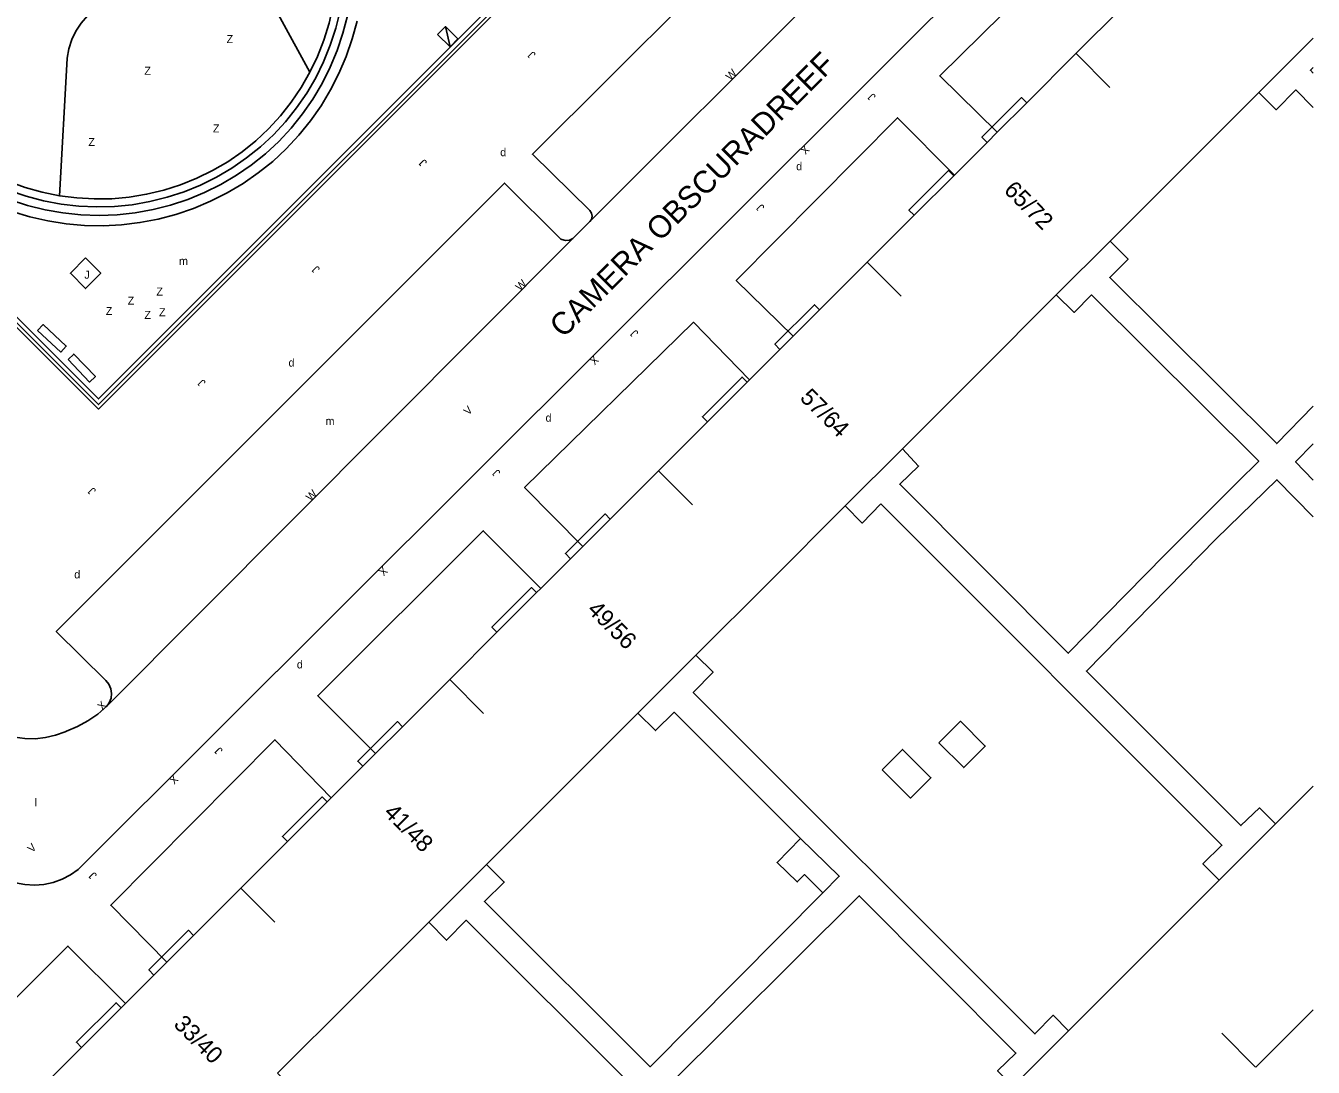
# Model space of a CAD drawing. Extents: x 134999 to 136502, y 457398 to 459002.
# Drawn here: x 136419.5 to 136500, y 457912 to 457977.1 of the extents above; entities that cross this region are included whole.
import ezdxf

# ---------------------------------------------------------------- set-up
doc = ezdxf.new("R2010")
doc.units = 0
for name, color, linetype in [('RI_DGTB_15', 7, 'Continuous'), ('RI_DGTB_29', 7, 'Continuous'), ('RI_DGTB_30', 7, 'Continuous'), ('RI_DGTB_31', 7, 'Continuous'), ('RI_DGTB_32', 7, 'Continuous'), ('RI_DGTB_35', 7, 'Continuous'), ('RI_DGTB_36', 7, 'Continuous'), ('RI_DGTB_37', 7, 'Continuous'), ('RI_DGTB_4', 7, 'Continuous'), ('RI_DGTB_43', 7, 'Continuous'), ('RI_DGTB_48', 7, 'Continuous'), ('RI_DGTB_53', 7, 'Continuous'), ('RI_DGTB_54', 7, 'Continuous'), ('RI_DGTB_6', 7, 'Continuous'), ('RI_DGTB_7', 7, 'Continuous')]:
    doc.layers.add(name, color=color, linetype=linetype)

msp = doc.modelspace()

# ---------------------------------------------------------------- linework, layer by layer
at = {"layer": 'RI_DGTB_15'}
for p, q in [((136485.176, 457975.363), (136487.297, 457973.242)), ((136485.176, 457975.363), (136487.297, 457973.242)), ((136485.176, 457975.363), (136487.297, 457973.242)), ((136472.13, 457962.325), (136474.251, 457960.204)), ((136472.13, 457962.325), (136474.251, 457960.204)), ((136472.13, 457962.325), (136474.251, 457960.204)), ((136459.085, 457949.287), (136461.206, 457947.166)), ((136459.085, 457949.287), (136461.206, 457947.166)), ((136459.085, 457949.287), (136461.206, 457947.166)), ((136446.039, 457936.249), (136448.16, 457934.128)), ((136446.039, 457936.249), (136448.16, 457934.128)), ((136446.039, 457936.249), (136448.16, 457934.128)), ((136432.994, 457923.211), (136435.115, 457921.09)), ((136432.994, 457923.211), (136435.115, 457921.09)), ((136432.994, 457923.211), (136435.115, 457921.09)), ((136496.4, 457912.023), (136494.288, 457914.141)), ((136496.4, 457912.023), (136494.288, 457914.141)), ((136496.4, 457912.023), (136494.288, 457914.141))]:
    msp.add_line(p, q, dxfattribs=at)
at = {"layer": 'RI_DGTB_30'}
for points in [[(136445.282, 457976.549), (136446.067, 457975.779), (136446.557, 457976.279), (136445.772, 457977.049), (136445.282, 457976.549)], [(136445.772, 457977.049), (136446.067, 457975.779)]]:
    msp.add_lwpolyline(points, dxfattribs=at)
at = {"layer": 'RI_DGTB_31'}
msp.add_lwpolyline([(136423.29, 457962.59), (136422.34, 457961.63), (136423.28, 457960.67), (136424.23, 457961.63), (136423.29, 457962.59)], dxfattribs=at)
at = {"layer": 'RI_DGTB_32'}
for points in [[(136420.29, 457958.06), (136421.74, 457956.71), (136422.081, 457957.076), (136420.631, 457958.426), (136420.29, 457958.06)], [(136422.19, 457956.24), (136423.54, 457954.83), (136423.901, 457955.176), (136422.551, 457956.586), (136422.19, 457956.24)]]:
    msp.add_lwpolyline(points, dxfattribs=at)
at = {"layer": 'RI_DGTB_4'}
for p, q in [((136496.592, 457972.916), (136500, 457976.322)), ((136492.106, 457968.433), (136496.592, 457972.916)), ((136487.305, 457963.634), (136492.106, 457968.433)), ((136483.943, 457960.274), (136487.305, 457963.634)), ((136479.06, 457955.395), (136483.943, 457960.274)), ((136474.332, 457950.669), (136479.06, 457955.395)), ((136470.761, 457947.099), (136474.332, 457950.669)), ((136466.015, 457942.356), (136470.761, 457947.099)), ((136461.418, 457937.761), (136466.015, 457942.356)), ((136457.791, 457934.137), (136461.418, 457937.761)), ((136452.969, 457929.318), (136457.791, 457934.137)), ((136500, 457929.588), (136497.642, 457927.23)), ((136448.338, 457924.688), (136452.969, 457929.318)), ((136497.642, 457927.23), (136494.123, 457923.712)), ((136444.732, 457921.084), (136448.338, 457924.688)), ((136494.123, 457923.712), (136489.427, 457919.016)), ((136439.924, 457916.28), (136444.732, 457921.084)), ((136489.427, 457919.016), (136484.698, 457914.287)), ((136435.283, 457911.641), (136439.924, 457916.28)), ((136496.406, 457912.017), (136500, 457915.609)), ((136484.698, 457914.287), (136481.249, 457910.838))]:
    msp.add_line(p, q, dxfattribs=at)
for points in [[(136488.036, 457978.222), (136485.175, 457975.364)], [(136485.175, 457975.364), (136482.094, 457972.285)], [(136482.094, 457972.285), (136480.249, 457970.44)], [(136479.619, 457969.81), (136477.576, 457967.768)], [(136480.249, 457970.44), (136479.619, 457969.81)], [(136477.533, 457967.725), (136475.057, 457965.251)], [(136477.576, 457967.768), (136477.533, 457967.725)], [(136475.057, 457965.251), (136472.13, 457962.325)], [(136472.13, 457962.325), (136469.151, 457959.348)], [(136469.151, 457959.348), (136467.499, 457957.696)], [(136467.499, 457957.696), (136466.675, 457956.874)], [(136466.675, 457956.874), (136464.778, 457954.978)], [(136464.624, 457954.824), (136462.148, 457952.35)], [(136464.778, 457954.978), (136464.624, 457954.824)], [(136462.148, 457952.35), (136459.085, 457949.287)], [(136459.085, 457949.287), (136456.066, 457946.27)], [(136456.066, 457946.27), (136454.36, 457944.565)], [(136454.36, 457944.565), (136453.59, 457943.796)], [(136453.59, 457943.796), (136451.726, 457941.933)], [(136451.468, 457941.675), (136448.992, 457939.201)], [(136451.726, 457941.933), (136451.468, 457941.675)], [(136448.992, 457939.201), (136446.039, 457936.249)], [(136446.039, 457936.249), (136443.087, 457933.298)], [(136443.087, 457933.298), (136441.413, 457931.625)], [(136441.413, 457931.625), (136440.611, 457930.824)], [(136440.611, 457930.824), (136438.643, 457928.858)], [(136438.643, 457928.858), (136438.382, 457928.598)], [(136438.382, 457928.598), (136435.907, 457926.123)], [(136435.907, 457926.123), (136432.993, 457923.212)], [(136432.993, 457923.212), (136430.036, 457920.257)], [(136430.036, 457920.257), (136428.356, 457918.577)], [(136428.356, 457918.577), (136427.561, 457917.782)], [(136427.561, 457917.782), (136425.785, 457916.007)], [(136425.51, 457915.732), (136425.785, 457916.007)], [(136423.034, 457913.258), (136425.51, 457915.732)], [(136426.893, 457903.255), (136419.948, 457910.173), (136423.034, 457913.258)]]:
    msp.add_lwpolyline(points, dxfattribs=at)
at = {"layer": 'RI_DGTB_48'}
msp.add_lwpolyline([(136428.641, 458012.348), (136396.923, 457980.63), (136424.091, 457953.424), (136455.817, 457985.159)], dxfattribs=at)
at = {"layer": 'RI_DGTB_53'}
for points in [[(136428.5, 458012.49), (136396.64, 457980.63), (136424.09, 457953.14), (136455.96, 457985.02)], [(136428.818, 458012.171), (136397.277, 457980.63), (136424.09, 457953.777), (136455.637, 457985.333)], [(136437.299, 457974.191), (136437.773, 457975.18), (136438.173, 457976.201), (136438.498, 457977.248), (136438.746, 457978.317), (136438.916, 457979.4), (136439.006, 457980.494), (136439.016, 457981.59), (136438.946, 457982.685), (136438.796, 457983.771), (136438.568, 457984.844), (136438.263, 457985.898), (136437.881, 457986.926), (136437.425, 457987.924), (136436.898, 457988.886), (136436.302, 457989.806), (136436.102, 457990.07)], [(136421.648, 457966.475), (136422.14, 457975.06), (136422.141, 457975.072), (136422.247, 457975.659), (136422.431, 457976.227), (136422.688, 457976.765), (136423.016, 457977.264), (136423.407, 457977.715), (136423.855, 457978.109), (136424.351, 457978.44), (136424.887, 457978.702), (136425.454, 457978.89), (136426.04, 457979), (136433.01, 457979.07), (136433.038, 457979.069), (136433.521, 457979.001), (136433.987, 457978.855), (136434.423, 457978.635), (136434.817, 457978.348), (136435.159, 457977.999), (136435.44, 457977.6), (136437.299, 457974.191)], [(136409.507, 457977.762), (136409.805, 457976.706), (136410.179, 457975.674), (136410.627, 457974.673), (136411.147, 457973.707), (136411.736, 457972.782), (136412.39, 457971.902), (136413.107, 457971.071), (136413.883, 457970.296), (136414.713, 457969.579), (136415.593, 457968.924), (136416.519, 457968.335), (136417.485, 457967.815), (136418.486, 457967.367), (136419.517, 457966.993), (136420.573, 457966.695), (136421.648, 457966.475)], [(136439.191, 457978.024), (136438.923, 457976.943), (136438.579, 457975.883), (136438.159, 457974.851), (136437.666, 457973.852), (136437.103, 457972.891), (136436.473, 457971.972), (136435.778, 457971.101), (136435.022, 457970.282), (136434.22, 457969.53), (136433.349, 457968.834), (136432.431, 457968.202), (136431.47, 457967.638), (136430.471, 457967.144), (136429.439, 457966.723), (136428.38, 457966.377), (136427.298, 457966.108), (136426.2, 457965.917), (136425.091, 457965.806), (136423.977, 457965.774), (136422.863, 457965.822), (136421.756, 457965.95), (136420.661, 457966.157), (136419.584, 457966.442), (136418.529, 457966.804)], [(136439.654, 457977.722), (136439.371, 457976.625), (136439.011, 457975.551), (136438.576, 457974.506), (136438.068, 457973.493), (136437.49, 457972.519), (136436.845, 457971.588), (136436.136, 457970.705), (136435.366, 457969.874), (136434.53, 457969.1), (136433.644, 457968.394), (136432.711, 457967.752), (136431.735, 457967.178), (136430.721, 457966.674), (136429.673, 457966.243), (136428.598, 457965.887), (136427.501, 457965.608), (136426.386, 457965.407), (136425.26, 457965.285), (136424.128, 457965.243), (136422.997, 457965.28), (136421.87, 457965.398), (136420.755, 457965.595), (136419.656, 457965.87), (136418.58, 457966.222)], [(136440.252, 457977.388), (136439.95, 457976.273), (136439.572, 457975.181), (136439.119, 457974.119), (136438.593, 457973.09), (136437.998, 457972.1), (136437.336, 457971.154), (136436.61, 457970.255), (136435.823, 457969.409), (136434.98, 457968.62), (136434.076, 457967.899), (136433.125, 457967.242), (136432.131, 457966.652), (136431.098, 457966.132), (136430.032, 457965.685), (136428.937, 457965.313), (136427.82, 457965.017), (136426.684, 457964.8), (136425.536, 457964.661), (136424.382, 457964.602), (136423.226, 457964.623), (136422.074, 457964.724), (136420.932, 457964.904), (136419.805, 457965.163), (136418.699, 457965.499)], [(136421.648, 457966.475), (136422.736, 457966.334), (136423.831, 457966.272), (136424.928, 457966.291), (136426.02, 457966.389), (136427.103, 457966.566), (136428.17, 457966.822), (136429.215, 457967.155), (136430.233, 457967.564), (136431.219, 457968.045), (136432.167, 457968.597), (136433.072, 457969.216), (136433.93, 457969.9), (136434.726, 457970.655), (136435.464, 457971.466), (136436.141, 457972.329), (136436.754, 457973.239), (136437.299, 457974.191)]]:
    msp.add_lwpolyline(points, dxfattribs=at)
at = {"layer": 'RI_DGTB_54'}
for p, q in [((136485.15, 457995.202), (136454.806, 457964.862)), ((136453.743, 457963.795), (136454.806, 457964.862)), ((136453.743, 457963.795), (136424.619, 457934.583))]:
    msp.add_line(p, q, dxfattribs=at)
for points in [[(136496.614, 457997.993), (136422.957, 457924.5), (136422.822, 457924.385), (136422.34, 457924.043), (136421.815, 457923.768), (136421.259, 457923.567), (136420.68, 457923.442), (136420.09, 457923.396), (136419.499, 457923.431), (136418.918, 457923.544), (136418.358, 457923.735), (136417.828, 457924), (136417.339, 457924.333), (136416.061, 457925.609), (136405.367, 457936.079), (136400.702, 457940.892), (136395.922, 457945.679), (136391.004, 457950.427), (136387.68, 457953.807), (136363.326, 457978.198)], [(136485.15, 457995.202), (136484.881, 457995.014), (136484.575, 457994.896), (136484.249, 457994.855), (136483.923, 457994.894), (136483.613, 457995.012), (136480.426, 457998.164), (136451.211, 457969.063), (136454.788, 457965.561), (136454.898, 457965.393), (136454.935, 457965.195), (136454.893, 457964.998), (136454.806, 457964.862)], [(136490.559, 457980.744), (136487.079, 457984.231), (136476.659, 457973.963), (136480.249, 457970.44)], [(136500, 457971.996), (136498.911, 457973.085), (136497.693, 457971.853), (136496.592, 457972.916)], [(136477.576, 457967.768), (136474.014, 457971.345), (136463.946, 457961.189), (136467.499, 457957.696)], [(136453.743, 457963.795), (136453.524, 457963.697), (136453.286, 457963.676), (136453.053, 457963.733), (136452.993, 457963.763), (136449.473, 457967.265), (136421.455, 457939.255), (136424.555, 457936.19), (136424.745, 457935.953), (136424.867, 457935.674), (136424.912, 457935.374), (136424.877, 457935.072), (136424.765, 457934.789), (136424.619, 457934.583)], [(136500, 457953.317), (136497.723, 457950.994), (136487.288, 457961.361), (136488.426, 457962.518), (136487.305, 457963.634)], [(136483.943, 457960.274), (136485.069, 457959.187), (136486.15, 457960.28), (136496.596, 457949.884), (136495.288, 457948.595), (136490.725, 457944.032), (136484.693, 457937.883), (136474.159, 457948.447), (136475.342, 457949.586), (136474.332, 457950.669)], [(136464.778, 457954.978), (136461.268, 457958.57), (136450.718, 457948.244), (136454.36, 457944.565)], [(136500, 457950.98), (136498.892, 457949.856), (136500, 457948.712)], [(136497.642, 457927.23), (136496.65, 457928.222), (136495.481, 457927.115), (136485.823, 457936.778), (136493.936, 457945.047), (136497.729, 457948.733), (136500, 457946.408)], [(136472.975, 457947.227), (136471.817, 457946.025), (136470.761, 457947.099)], [(136472.975, 457947.227), (136494.292, 457925.888), (136493.104, 457924.734), (136494.123, 457923.712)], [(136451.726, 457941.933), (136448.134, 457945.542), (136437.795, 457935.228), (136441.413, 457931.625)], [(136484.698, 457914.287), (136483.741, 457915.273), (136482.603, 457914.1), (136461.261, 457935.432), (136462.502, 457936.704), (136461.418, 457937.761)], [(136415.347, 457934.551), (136415.76, 457934.233), (136416.193, 457933.894), (136416.855, 457933.46), (136417.558, 457933.096), (136418.294, 457932.804), (136418.859, 457932.653), (136419.494, 457932.561), (136420.137, 457932.55), (136420.775, 457932.618), (136421.401, 457932.765), (136422.003, 457932.988), (136422.089, 457933.018), (136422.781, 457933.305), (136423.438, 457933.665), (136424.053, 457934.092), (136424.619, 457934.583)], [(136467.965, 457926.316), (136460.071, 457934.198), (136458.901, 457933.054), (136457.791, 457934.137)], [(136438.643, 457928.858), (136435.116, 457932.482), (136424.865, 457922.138), (136428.356, 457918.577)], [(136469.356, 457922.908), (136458.576, 457912.047), (136448.211, 457922.369), (136449.452, 457923.587), (136448.338, 457924.688)], [(136481.249, 457910.838), (136480.28, 457911.792), (136481.419, 457912.901), (136471.633, 457922.732), (136459.6, 457910.785), (136469.482, 457900.966), (136470.608, 457902.12), (136471.596, 457901.186)], [(136444.732, 457921.084), (136445.85, 457919.959), (136447.072, 457921.209), (136457.399, 457910.899), (136445.538, 457899.025), (136435.198, 457909.369), (136436.363, 457910.536), (136435.283, 457911.641)], [(136425.785, 457916.007), (136422.18, 457919.592), (136412.046, 457909.488), (136415.581, 457905.922), (136415.701, 457906.04), (136429.883, 457891.949), (136416.666, 457878.858), (136421, 457874.632)]]:
    msp.add_lwpolyline(points, dxfattribs=at)
at = {"layer": 'RI_DGTB_6'}
for points in [[(136500, 457974.131), (136499.82, 457974.314), (136500, 457974.491)], [(136476.607, 457932.3), (136477.95, 457933.644), (136479.506, 457932.088), (136478.163, 457930.744), (136476.607, 457932.3)], [(136473.071, 457930.604), (136474.344, 457931.876), (136476.112, 457930.108), (136474.839, 457928.836), (136473.071, 457930.604)], [(136467.965, 457926.316), (136466.495, 457924.817), (136467.761, 457923.602), (136468.215, 457924.054), (136469.356, 457922.908)], [(136467.965, 457926.316), (136470.378, 457923.95), (136469.356, 457922.908)]]:
    msp.add_lwpolyline(points, dxfattribs=at)
at = {"layer": 'RI_DGTB_7'}
for points in [[(136482.094, 457972.285), (136481.777, 457972.603), (136479.926, 457970.753)], [(136479.926, 457970.753), (136479.301, 457970.129), (136479.619, 457969.81)], [(136477.533, 457967.725), (136477.215, 457968.044), (136474.739, 457965.57), (136475.057, 457965.251)], [(136469.151, 457959.348), (136468.833, 457959.667), (136466.357, 457957.193), (136466.675, 457956.874)], [(136464.624, 457954.824), (136464.306, 457955.143), (136461.83, 457952.669), (136462.148, 457952.35)], [(136456.066, 457946.27), (136455.748, 457946.589), (136453.272, 457944.115), (136453.59, 457943.796)], [(136451.468, 457941.675), (136451.15, 457941.994), (136448.674, 457939.52), (136448.992, 457939.201)], [(136443.087, 457933.298), (136442.769, 457933.617), (136440.887, 457931.737)], [(136440.887, 457931.737), (136440.293, 457931.143), (136440.611, 457930.824)], [(136438.382, 457928.598), (136438.065, 457928.916), (136435.589, 457926.442), (136435.907, 457926.123)], [(136430.036, 457920.257), (136429.719, 457920.575), (136427.243, 457918.101), (136427.561, 457917.782)], [(136425.51, 457915.732), (136425.192, 457916.051), (136422.716, 457913.577), (136423.034, 457913.258)]]:
    msp.add_lwpolyline(points, dxfattribs=at)

# ---------------------------------------------------------------- texts
at = {"layer": 'RI_DGTB_29'}
for p in [(136449.199, 457968.946), (136467.693, 457968.069), (136435.97, 457955.798), (136452.032, 457952.359), (136422.581, 457942.564), (136436.492, 457936.939)]:
    msp.add_text('d', height=0.5, dxfattribs=at).set_placement(p)
at = {"layer": 'RI_DGTB_30'}
for s, rotation, p in [('W', 44.96548, (136463.583, 457973.638)), ('X', 224.96547, (136468.224, 457969.669)), ('W', 44.96548, (136450.449, 457960.492)), ('X', 224.96547, (136455.051, 457956.526)), ('V', 44.96548, (136447.2, 457952.727)), ('W', 44.96548, (136437.352, 457947.355)), ('X', 224.96547, (136441.87, 457943.341)), ('X', 44.96548, (136424.327, 457934.281)), ('X', 224.96547, (136428.782, 457930.322)), ('V', 44.96548, (136419.946, 457925.395))]:
    msp.add_text(s, height=0.499, rotation=rotation, dxfattribs=at).set_placement(p)
at = {"layer": 'RI_DGTB_31'}
for rotation, p in [(134.88472, (136451.45, 457975.315)), (134.88472, (136472.701, 457972.691)), (134.88472, (136444.658, 457968.574)), (134.88472, (136465.743, 457965.772)), (359.99965, (136423.21, 457961.29)), (134.88472, (136437.967, 457961.915)), (134.88472, (136457.868, 457957.917)), (134.88472, (136430.83, 457954.821)), (134.88472, (136449.241, 457949.196)), (134.88472, (136423.974, 457948.065)), (134.88472, (136431.893, 457931.837)), (134.88472, (136424.031, 457924.035))]:
    msp.add_text('J', height=0.5, rotation=rotation, dxfattribs=at).set_placement(p)
at = {"layer": 'RI_DGTB_32'}
for p in [(136432.097, 457976.014), (136426.963, 457974.036), (136431.244, 457970.43), (136423.463, 457969.585), (136425.92, 457959.67), (136427.71, 457960.24), (136424.55, 457959.02), (136426.96, 457958.78), (136427.88, 457958.95)]:
    msp.add_text('Z', height=0.5, dxfattribs=at).set_placement(p)
at = {"layer": 'RI_DGTB_35'}
msp.add_text('33/40', height=1.054, rotation=314.9837, dxfattribs=at).set_placement((136428.73, 457914.646))
at = {"layer": 'RI_DGTB_36'}
for s, p in [('65/72', (136480.612, 457966.762)), ('57/64', (136467.867, 457953.789)), ('49/56', (136454.579, 457940.539)), ('41/48', (136441.867, 457927.865))]:
    msp.add_text(s, height=1.054, rotation=314.9837, dxfattribs=at).set_placement(p)
at = {"layer": 'RI_DGTB_37'}
msp.add_text('CAMERA OBSCURADREEF', height=1.4, rotation=44.93644, dxfattribs=at).set_placement((136453.133, 457957.533))
msp.add_text('CAMERA OBSCURADREEF', height=1.4, rotation=44.93644, dxfattribs=at).set_placement((136453.133, 457957.533))
msp.add_text('CAMERA OBSCURADREEF', height=1.4, rotation=44.93644, dxfattribs=at).set_placement((136453.133, 457957.533))
at = {"layer": 'RI_DGTB_43'}
for s, p in [('m', (136429.128, 457962.148)), ('m', (136438.283, 457952.148)), ('l', (136420.097, 457928.321))]:
    msp.add_text(s, height=0.5, dxfattribs=at).set_placement(p)

doc.saveas('drawing.dxf')
